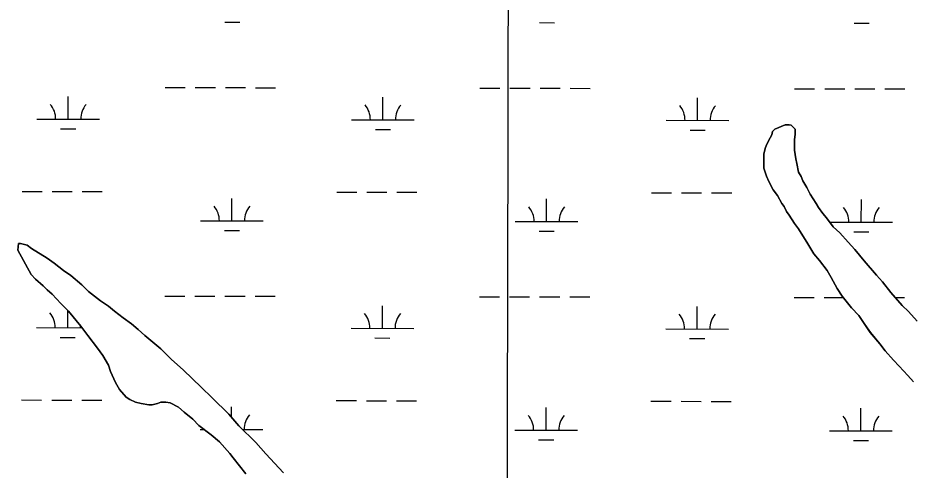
# Model space of a CAD drawing. Extents: x 3187622 to 3225504, y 800805 to 826213.
# Drawn here: x 3206757 to 3208180, y 821298 to 822020 of the extents above; entities that cross this region are included whole.
import ezdxf

# ---------------------------------------------------------------- set-up
doc = ezdxf.new("R2010")
doc.units = 0
for name, color, linetype in [('V-GRID-MAJR', 7, 'Continuous'), ('V-SITE-VEGE', 7, 'Continuous'), ('V-WETL-SWMP', 7, 'Continuous')]:
    doc.layers.add(name, color=color, linetype=linetype)

msp = doc.modelspace()

# ---------------------------------------------------------------- linework, layer by layer
at = {"layer": 'V-GRID-MAJR'}
msp.add_spline([(3207506.691, 806215.483), (3207519.028, 812274.221), (3207531.372, 818336.426), (3207543.717, 824398.669), (3207543.724, 824402.095)], degree=3, dxfattribs=at)
at = {"layer": 'V-SITE-VEGE'}
for p, q in [((3207960.157, 821838.7100000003), (3207963.676, 821842.233)), ((3207963.676, 821842.233), (3207980.387, 821849.2860000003)), ((3207980.387, 821849.2860000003), (3207986.548, 821849.2900000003)), ((3207986.548, 821849.2900000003), (3207990.066, 821848.415)), ((3207990.066, 821848.415), (3207996.231, 821842.259)), ((3207996.231, 821842.259), (3207996.241, 821833.4610000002)), ((3207951.375, 821818.463), (3207956.647, 821828.1460000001)), ((3207956.647, 821828.1460000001), (3207959.2830000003, 821833.4300000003)), ((3207959.2830000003, 821833.4300000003), (3207960.157, 821838.7100000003)), ((3207996.241, 821833.4610000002), (3207995.366, 821825.541)), ((3207946.11, 821802.618), (3207948.742, 821813.18)), ((3207948.742, 821813.18), (3207951.375, 821818.463)), ((3207995.366, 821825.541), (3207995.381, 821808.821)), ((3207946.13, 821779.742), (3207946.11, 821802.618)), ((3207995.381, 821808.821), (3207997.154, 821794.7460000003)), ((3207997.154, 821794.7460000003), (3207998.92, 821787.707)), ((3207998.92, 821787.707), (3208001.572, 821773.631)), ((3207950.542, 821767.4250000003), (3207946.13, 821779.742)), ((3208001.572, 821773.631), (3208005.977, 821766.594)), ((3207954.068, 821758.6290000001), (3207950.542, 821767.4250000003)), ((3207961.12, 821745.4380000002), (3207954.068, 821758.6290000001)), ((3208005.977, 821766.594), (3208008.623, 821759.557)), ((3208008.623, 821759.557), (3208014.792, 821749.0040000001)), ((3207968.167, 821736.644), (3207961.12, 821745.4380000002)), ((3208014.792, 821749.0040000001), (3208020.082, 821738.448)), ((3207975.216, 821723.4530000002), (3207968.167, 821736.644)), ((3208020.082, 821738.448), (3208029.773, 821723.4980000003)), ((3207978.741, 821719.054), (3207975.216, 821723.4530000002)), ((3207982.267, 821711.138), (3207978.741, 821719.054)), ((3208029.773, 821723.4980000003), (3208033.2970000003, 821717.341)), ((3208033.2970000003, 821717.341), (3208040.347, 821707.6690000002)), ((3207986.673, 821704.982), (3207982.267, 821711.138)), ((3207995.483, 821691.791), (3207986.673, 821704.982)), ((3208040.347, 821707.6690000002), (3208046.511, 821700.634)), ((3208046.511, 821700.634), (3208057.085, 821686.564)), ((3208001.6520000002, 821682.996), (3207995.483, 821691.791)), ((3208057.085, 821686.564), (3208067.651, 821676.895)), ((3208016.629, 821659.252), (3208001.6520000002, 821682.996)), ((3208067.651, 821676.895), (3208080.862, 821661.947)), ((3206756.5700000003, 821649.354), (3206757.44, 821659.9130000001)), ((3206757.44, 821659.9130000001), (3206760.961, 821659.916)), ((3206760.961, 821659.916), (3206771.523, 821657.2860000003)), ((3206771.523, 821657.2860000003), (3206778.566, 821652.0120000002)), ((3208026.324, 821643.421), (3208016.629, 821659.252)), ((3208080.862, 821661.947), (3208091.434, 821650.517)), ((3206777.722, 821610.655), (3206756.5700000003, 821649.354)), ((3206778.566, 821652.0120000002), (3206803.217, 821636.1980000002)), ((3208035.132, 821632.87), (3208026.324, 821643.421)), ((3208091.434, 821650.517), (3208106.409, 821632.052)), ((3206803.217, 821636.198), (3206814.664, 821628.284)), ((3206814.664, 821628.284), (3206829.632, 821616.858)), ((3208047.465, 821617.041), (3208035.132, 821632.87)), ((3208106.409, 821632.052), (3208125.785, 821609.1910000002)), ((3206829.632, 821616.858), (3206841.079, 821608.949)), ((3208053.634, 821605.607), (3208047.465, 821617.041)), ((3206784.769, 821602.7410000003), (3206777.722, 821610.655)), ((3206797.098, 821592.192), (3206784.769, 821602.7410000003)), ((3206841.079, 821608.949), (3206858.6920000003, 821594.007)), ((3208063.327, 821588.0160000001), (3208053.634, 821605.607)), ((3208125.785, 821609.1910000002), (3208135.474, 821598.6390000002)), ((3206803.262, 821586.0360000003), (3206797.098, 821592.192)), ((3206811.186, 821579.005), (3206803.262, 821586.0360000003)), ((3206858.6920000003, 821594.007), (3206869.259, 821583.4550000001)), ((3208071.259, 821575.706), (3208063.327, 821588.0160000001)), ((3208135.474, 821598.6390000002), (3208148.688, 821581.9320000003)), ((3206825.278, 821564.0610000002), (3206811.186, 821579.005)), ((3206869.259, 821583.4550000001), (3206888.631, 821568.513)), ((3208086.234, 821557.2390000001), (3208071.259, 821575.706)), ((3208148.688, 821581.9320000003), (3208167.185, 821560.8290000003)), ((3206837.609, 821551.75), (3206825.278, 821564.0610000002)), ((3206888.631, 821568.513), (3206900.9560000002, 821559.7250000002)), ((3206900.9560000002, 821559.7250000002), (3206910.643, 821551.816)), ((3208097.684, 821544.931), (3208086.234, 821557.2390000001)), ((3208167.185, 821560.8290000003), (3208176.872, 821551.159)), ((3206856.988, 821528.01), (3206837.609, 821551.75)), ((3206910.643, 821551.816), (3206924.731, 821541.269)), ((3208107.376, 821530.861), (3208097.684, 821544.931)), ((3208176.872, 821551.159), (3208190.965, 821536.212)), ((3206868.44, 821513.062), (3206856.988, 821528.01)), ((3206924.731, 821541.269), (3206937.9390000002, 821531.6000000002)), ((3206937.9390000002, 821531.6000000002), (3206948.507, 821522.81)), ((3208116.186, 821517.6680000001), (3208107.376, 821530.861)), ((3206948.507, 821522.81), (3206959.074, 821513.139)), ((3208131.161, 821500.0830000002), (3208116.186, 821517.6680000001)), ((3206883.417, 821492.836), (3206868.44, 821513.062)), ((3206959.074, 821513.139), (3206984.611, 821492.045)), ((3208139.97, 821488.652), (3208131.161, 821500.0830000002)), ((3206892.2260000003, 821481.404), (3206883.417, 821492.836)), ((3206984.611, 821492.045), (3207001.345, 821475.34)), ((3208153.181, 821473.7050000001), (3208139.97, 821488.652)), ((3206901.04, 821465.573), (3206892.2260000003, 821481.404)), ((3207001.345, 821475.34), (3207020.717, 821457.757)), ((3208161.99, 821464.033), (3208153.181, 821473.7050000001)), ((3206904.569, 821455.8960000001), (3206901.04, 821465.573)), ((3207020.717, 821457.757), (3207048.9, 821430.505)), ((3208176.082, 821449.084), (3208161.99, 821464.033)), ((3206912.503, 821438.3030000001), (3206904.569, 821455.8960000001)), ((3208184.89, 821439.4130000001), (3208176.082, 821449.084)), ((3206918.671, 821426.872), (3206912.503, 821438.3030000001)), ((3207048.9, 821430.505), (3207066.512, 821413.801)), ((3206929.241, 821414.561), (3206918.671, 821426.872)), ((3206935.406, 821411.047), (3206929.241, 821414.561)), ((3206944.208, 821406.6540000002), (3206935.406, 821411.047)), ((3206953.008, 821404.903), (3206944.208, 821406.6540000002)), ((3206965.3310000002, 821402.273), (3206953.008, 821404.903)), ((3206970.611, 821402.277), (3206965.3310000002, 821402.273)), ((3206979.407, 821404.925), (3206970.611, 821402.277)), ((3206984.685, 821406.6910000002), (3206979.407, 821404.925)), ((3206992.6040000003, 821406.6950000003), (3206984.685, 821406.6910000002)), ((3206999.645, 821405.822), (3206992.6040000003, 821406.6950000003)), ((3207012.8510000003, 821398.796), (3206999.645, 821405.822)), ((3207066.512, 821413.801), (3207092.934, 821387.425)), ((3207021.6550000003, 821390.882), (3207012.8510000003, 821398.796)), ((3207035.745, 821379.4560000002), (3207021.6550000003, 821390.8820000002)), ((3207092.934, 821387.425), (3207108.789, 821368.9600000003)), ((3207045.432, 821369.786), (3207035.745, 821379.456)), ((3207064.804, 821354.843), (3207045.432, 821369.786)), ((3207108.789, 821368.9600000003), (3207136.089, 821342.586)), ((3207078.014, 821343.416), (3207064.804, 821354.843)), ((3207094.748, 821324.9530000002), (3207078.014, 821343.416)), ((3207136.089, 821342.586), (3207151.9450000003, 821324.121)), ((3207100.036, 821317.9180000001), (3207094.748, 821324.9530000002)), ((3207120.295, 821292.4160000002), (3207100.036, 821317.9180000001)), ((3207151.9450000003, 821324.121), (3207180.129, 821294.229))]:
    msp.add_line(p, q, dxfattribs=at)
at = {"layer": 'V-WETL-SWMP'}
for p, q in [((3207086.6184305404, 822013.1212124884), (3207110.6183795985, 822013.0723296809)), ((3207588.525365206, 822012.0989344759), (3207612.525314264, 822012.0500516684)), ((3208090.4322998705, 822011.0766564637), (3208114.432248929, 822011.0277736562)), ((3206991.561496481, 821908.6746082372), (3207023.561428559, 821908.6094311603)), ((3207039.5613945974, 821908.5768426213), (3207071.5613266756, 821908.5116655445)), ((3207087.561292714, 821908.4790770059), (3207119.561224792, 821908.4138999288)), ((3207135.5611908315, 821908.3813113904), (3207167.5611229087, 821908.3161343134)), ((3207493.4684311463, 821907.6523302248), (3207525.468363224, 821907.5871531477)), ((3207541.468329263, 821907.5545646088), (3207573.4682613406, 821907.489387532)), ((3207589.46822738, 821907.4567989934), (3207621.468159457, 821907.3916219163)), ((3207637.468125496, 821907.359033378), (3207669.468057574, 821907.2938563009)), ((3207995.3753658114, 821906.6300522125), (3208027.375297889, 821906.5648751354)), ((3208043.375263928, 821906.5322865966), (3208075.3751960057, 821906.4671095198)), ((3208091.3751620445, 821906.434520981), (3208123.3750941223, 821906.3693439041)), ((3208139.375060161, 821906.3367553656), (3208171.3749922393, 821906.2715782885)), ((3206836.8664710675, 821858.247584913), (3206836.939797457, 821894.2475095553)), ((3207338.773405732, 821857.2253069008), (3207338.846732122, 821893.2252315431)), ((3207840.680340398, 821856.2030288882), (3207840.7536667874, 821892.2029535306)), ((3206786.866577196, 821858.3494240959), (3206886.8663649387, 821858.1457457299)), ((3207288.773511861, 821857.3271460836), (3207388.773299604, 821857.1234677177)), ((3207790.680446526, 821856.3048680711), (3207890.6802342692, 821856.1011897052)), ((3206824.8350659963, 821842.841058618), (3206848.835015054, 821842.7921758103)), ((3207326.742000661, 821841.8187806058), (3207350.741949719, 821841.7698977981)), ((3207828.6489353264, 821840.7965025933), (3207852.6488843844, 821840.7476197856)), ((3206763.2235098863, 821742.9653427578), (3206795.223441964, 821742.9001656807)), ((3206811.223408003, 821742.8675771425), (3206843.2233400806, 821742.8024000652)), ((3206859.2233061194, 821742.7698115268), (3206891.2232381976, 821742.7046344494)), ((3207265.1304445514, 821741.9430647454), (3207297.1303766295, 821741.8778876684)), ((3207313.130342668, 821741.8452991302), (3207345.130274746, 821741.7801220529)), ((3207361.1302407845, 821741.7475335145), (3207393.1301728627, 821741.6823564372)), ((3207097.9722284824, 821695.8534351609), (3207098.0455548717, 821731.8533598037)), ((3207599.8791631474, 821694.8311571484), (3207599.952489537, 821730.8310817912)), ((3207767.037379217, 821740.9207867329), (3207799.0373112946, 821740.8556096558)), ((3207815.0372773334, 821740.8230211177), (3207847.0372094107, 821740.7578440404)), ((3207863.03717545, 821740.725255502), (3207895.0371075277, 821740.6600784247)), ((3208101.786097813, 821693.8088791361), (3208101.8594242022, 821729.808803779)), ((3207047.972334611, 821695.9552743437), (3207147.9721223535, 821695.7515959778)), ((3207549.8792692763, 821694.9329963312), (3207649.879057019, 821694.7293179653)), ((3208051.7862039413, 821693.910718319), (3208151.785991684, 821693.707039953)), ((3207085.940823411, 821680.4469088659), (3207109.940772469, 821680.3980260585)), ((3207587.847758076, 821679.4246308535), (3207611.847707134, 821679.375748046)), ((3208089.7546927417, 821678.4023528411), (3208113.7546417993, 821678.3534700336)), ((3206990.8838893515, 821576.0003046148), (3207022.883821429, 821575.9351275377)), ((3207038.883787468, 821575.9025389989), (3207070.883719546, 821575.837361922)), ((3207086.883685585, 821575.8047733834), (3207118.8836176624, 821575.7395963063)), ((3207134.883583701, 821575.707007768), (3207166.883515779, 821575.6418306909)), ((3207492.7908240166, 821574.9780266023), (3207524.7907560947, 821574.9128495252)), ((3207540.790722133, 821574.8802609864), (3207572.7906542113, 821574.8150839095)), ((3207588.7906202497, 821574.7824953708), (3207620.790552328, 821574.7173182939)), ((3207636.7905183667, 821574.6847297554), (3207668.7904504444, 821574.6195526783)), ((3207994.697758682, 821573.9557485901), (3208026.69769076, 821573.890571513)), ((3208042.6976567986, 821573.857982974), (3208072.806813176, 821573.7966570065)), ((3208155.9677165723, 821573.627275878), (3208170.6973851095, 821573.5972746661)), ((3207338.0957986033, 821524.5510032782), (3207338.1691249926, 821560.5509279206)), ((3207840.002733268, 821523.5287252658), (3207840.0760596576, 821559.528649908)), ((3206836.1888639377, 821525.5732812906), (3206836.244958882, 821553.1133495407)), ((3206786.188970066, 821525.6751204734), (3206858.8911618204, 821525.527041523)), ((3207288.095904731, 821524.6528424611), (3207388.0956924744, 821524.4491640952)), ((3207790.0028393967, 821523.6305644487), (3207890.0026271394, 821523.4268860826)), ((3206824.157458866, 821510.1667549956), (3206848.1574079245, 821510.1178721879)), ((3207326.0643935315, 821509.1444769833), (3207350.0643425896, 821509.0955941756)), ((3207827.9713281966, 821508.1221989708), (3207851.9712772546, 821508.073316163)), ((3206762.545902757, 821410.291039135), (3206794.5458348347, 821410.225862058)), ((3206810.5458008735, 821410.1932735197), (3206842.5457329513, 821410.1280964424)), ((3206858.54569899, 821410.0955079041), (3206890.545631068, 821410.0303308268)), ((3207264.452837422, 821409.2687611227), (3207296.4527694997, 821409.2035840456)), ((3207312.4527355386, 821409.1709955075), (3207344.452667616, 821409.1058184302)), ((3207360.452633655, 821409.0732298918), (3207392.452565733, 821409.0080528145)), ((3207766.359772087, 821408.2464831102), (3207798.3597041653, 821408.1813060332)), ((3207814.3596702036, 821408.148717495), (3207846.359602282, 821408.0835404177)), ((3207862.35956832, 821408.0509518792), (3207894.3595003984, 821407.985774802)), ((3207097.3335727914, 821382.3025177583), (3207097.3679477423, 821399.179056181)), ((3207599.201556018, 821362.1568535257), (3207599.2748824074, 821398.1567781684)), ((3208101.108490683, 821361.1345755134), (3208101.1818170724, 821397.1345001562)), ((3207047.2947274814, 821363.280970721), (3207053.882668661, 821363.2675524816)), ((3207114.811483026, 821363.1434534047), (3207147.294515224, 821363.0772923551)), ((3207549.2016621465, 821362.2586927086), (3207649.201449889, 821362.0550143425)), ((3208051.108596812, 821361.2364146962), (3208151.1083845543, 821361.0327363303)), ((3207587.170150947, 821346.7503272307), (3207611.170100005, 821346.7014444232)), ((3208089.0770856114, 821345.7280492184), (3208113.07703467, 821345.6791664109))]:
    msp.add_line(p, q, dxfattribs=at)
for points in [[(3208190.965, 821536.212), (3208176.873, 821551.159), (3208167.185, 821560.8300000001), (3208148.688, 821581.932), (3208135.475, 821598.639), (3208125.786, 821609.1900000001), (3208106.4080000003, 821632.052), (3208091.433, 821650.517), (3208080.863, 821661.947), (3208067.651, 821676.895), (3208057.0840000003, 821686.5650000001), (3208046.512, 821700.634), (3208040.346, 821707.6680000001), (3208033.298, 821717.3420000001), (3208029.773, 821723.498), (3208020.0810000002, 821738.449), (3208014.792, 821749.003), (3208008.623, 821759.557), (3208005.978, 821766.594), (3208001.572, 821773.63), (3207998.92, 821787.707), (3207997.154, 821794.745), (3207995.381, 821808.822), (3207995.367, 821825.541), (3207996.24, 821833.461), (3207996.232, 821842.26), (3207990.0670000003, 821848.415), (3207986.5470000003, 821849.291), (3207980.387, 821849.286), (3207963.6750000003, 821842.232), (3207960.1580000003, 821838.709), (3207959.2830000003, 821833.429), (3207956.647, 821828.147), (3207951.376, 821818.463), (3207948.741, 821813.181), (3207946.11, 821802.6190000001), (3207946.13, 821779.741), (3207950.541, 821767.426), (3207954.068, 821758.63), (3207961.119, 821745.437), (3207968.166, 821736.643), (3207975.217, 821723.451), (3207978.741, 821719.054), (3207982.268, 821711.138), (3207986.673, 821704.982), (3207995.483, 821691.791), (3208001.651, 821682.997), (3208016.63, 821659.251), (3208026.323, 821643.421), (3208035.132, 821632.8690000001), (3208047.465, 821617.041), (3208053.634, 821605.607), (3208063.329, 821588.017), (3208071.259, 821575.7050000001), (3208086.234, 821557.2390000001), (3208097.684, 821544.93), (3208107.376, 821530.86), (3208116.187, 821517.6680000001), (3208131.161, 821500.083), (3208139.97, 821488.6510000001), (3208153.182, 821473.704), (3208161.99, 821464.032), (3208176.082, 821449.085), (3208184.89, 821439.414)], [(3207180.129, 821294.228), (3207151.9450000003, 821324.121), (3207136.09, 821342.586), (3207108.789, 821368.961), (3207092.934, 821387.425), (3207066.5130000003, 821413.801), (3207048.899, 821430.5040000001), (3207020.718, 821457.757), (3207001.344, 821475.339), (3206984.61, 821492.0430000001), (3206959.074, 821513.14), (3206948.506, 821522.81), (3206937.9390000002, 821531.6), (3206924.732, 821541.268), (3206910.644, 821551.8150000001), (3206900.957, 821559.726), (3206888.631, 821568.514), (3206869.259, 821583.456), (3206858.691, 821594.006), (3206841.079, 821608.9500000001), (3206829.633, 821616.859), (3206814.664, 821628.285), (3206803.218, 821636.1950000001), (3206778.566, 821652.012), (3206771.522, 821657.286), (3206760.96, 821659.916), (3206757.44, 821659.9130000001), (3206756.5700000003, 821649.353), (3206777.722, 821610.655), (3206784.768, 821602.741), (3206797.097, 821592.193), (3206803.262, 821586.039), (3206811.187, 821579.006), (3206825.279, 821564.059), (3206837.609, 821551.751), (3206856.988, 821528.01), (3206868.44, 821513.061), (3206883.417, 821492.835), (3206892.2260000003, 821481.404), (3206901.04, 821465.572), (3206904.568, 821455.8960000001), (3206912.502, 821438.304), (3206918.6720000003, 821426.871), (3206929.242, 821414.561), (3206935.4050000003, 821411.046), (3206944.208, 821406.654), (3206953.009, 821404.902), (3206965.33, 821402.273), (3206970.61, 821402.278), (3206979.407, 821404.925), (3206984.685, 821406.6900000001), (3206992.6040000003, 821406.697), (3206999.645, 821405.823), (3207012.85, 821398.795), (3207021.656, 821390.883), (3207035.745, 821379.456), (3207045.433, 821369.785), (3207064.804, 821354.843), (3207078.0130000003, 821343.416), (3207094.748, 821324.952), (3207100.034, 821317.917), (3207120.295, 821292.416)]]:
    msp.add_lwpolyline(points, dxfattribs=at)
for centre, radius, start, end in [((3206781.624619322, 821858.8349050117), 35.246287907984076, 359.11148072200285, 40.655139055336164), ((3206892.110257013, 821858.6098691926), 35.24628790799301, 139.1114777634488, 180.65513609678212), ((3207283.531553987, 821857.8126269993), 35.246287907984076, 359.11148072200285, 40.655139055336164), ((3207394.0171916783, 821857.5875911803), 35.24628790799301, 139.1114777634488, 180.65513609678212), ((3207785.4384886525, 821856.7903489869), 35.246287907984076, 359.11148072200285, 40.655139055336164), ((3207895.924126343, 821856.5653131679), 35.24628790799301, 139.1114777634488, 180.65513609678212), ((3207042.7303767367, 821696.4407552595), 35.246287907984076, 359.11148072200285, 40.655139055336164), ((3207153.216014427, 821696.2157194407), 35.24628790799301, 139.1114777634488, 180.65513609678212), ((3207544.6373114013, 821695.418477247), 35.246287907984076, 359.11148072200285, 40.655139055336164), ((3207655.122949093, 821695.1934414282), 35.24628790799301, 139.1114777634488, 180.65513609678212), ((3208046.544246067, 821694.3961992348), 35.246287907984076, 359.11148072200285, 40.655139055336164), ((3208157.0298837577, 821694.1711634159), 35.24628790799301, 139.1114777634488, 180.65513609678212), ((3206780.947012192, 821526.1606013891), 35.246287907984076, 359.11148072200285, 40.655139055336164), ((3207282.8539468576, 821525.1383233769), 35.246287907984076, 359.11148072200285, 40.655139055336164), ((3207393.339584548, 821524.9132875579), 35.24628790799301, 139.1114777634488, 180.65513609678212), ((3207784.7608815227, 821524.1160453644), 35.246287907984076, 359.11148072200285, 40.655139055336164), ((3207895.2465192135, 821523.8910095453), 35.24628790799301, 139.1114777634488, 180.65513609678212), ((3206891.4326498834, 821525.9355655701), 35.24628790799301, 175.26373695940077, 180.65513609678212), ((3207152.5384072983, 821363.541415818), 35.24628790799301, 139.1114777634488, 180.65513609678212), ((3207543.9597042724, 821362.7441736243), 35.246287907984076, 359.11148072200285, 40.655139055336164), ((3207654.445341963, 821362.5191378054), 35.24628790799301, 139.1114777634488, 180.65513609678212), ((3208045.866638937, 821361.721895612), 35.246287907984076, 359.11148072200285, 40.655139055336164), ((3208156.352276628, 821361.4968597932), 35.24628790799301, 139.1114777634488, 180.65513609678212)]:
    msp.add_arc(centre, radius, start, end, dxfattribs=at)

doc.saveas('drawing.dxf')
